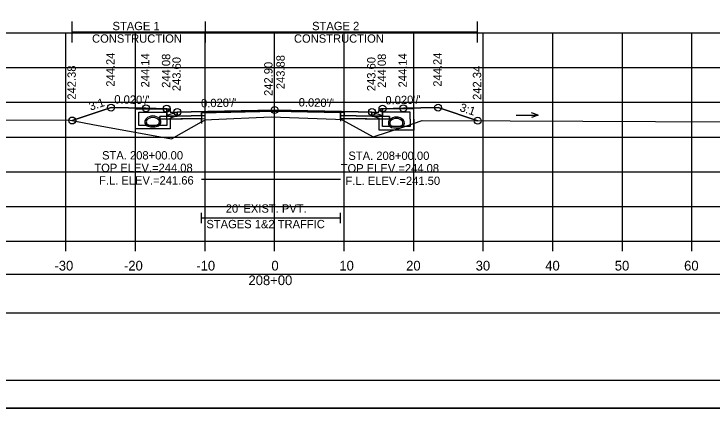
# Model space of a CAD drawing. Extents: x 1369627 to 1374022, y 380035 to 398173.
# Drawn here: x 1372061.1 to 1372161.4, y 381745.5 to 381802.2 of the extents above; entities that cross this region are included whole.
import ezdxf

# ---------------------------------------------------------------- set-up
doc = ezdxf.new("R2010")
doc.units = 0
for name, color, linetype in [('Default', 7, 'Continuous'), ('R_Alt Surface', 7, 'Continuous'), ('R_Axis', 7, 'Continuous'), ('R_Axis Annot', 7, 'Continuous'), ('R_Border', 7, 'Continuous'), ('R_Drive', 7, 'Continuous'), ('R_Exist Surface', 7, 'Continuous'), ('R_Fin Surface', 7, 'Continuous'), ('R_Grid', 7, 'Continuous'), ('R_MOT', 7, 'Continuous'), ('R_No Plot', 7, 'Continuous'), ('R_Water', 7, 'Continuous'), ('R_Water Annot', 7, 'Continuous'), ('R_Xsect Elev', 7, 'Continuous'), ('R_Xsect Slope', 7, 'Continuous'), ('T_Vehicle Path Rt', 7, 'Continuous')]:
    doc.layers.add(name, color=color, linetype=linetype)

msp = doc.modelspace()

# ---------------------------------------------------------------- linework, layer by layer
at = {"layer": 'Default'}
for p, q in [((1372088.01, 381772.07), (1372088.01, 381773.57)), ((1372088.01, 381772.82), (1372108.01, 381772.82)), ((1372108.01, 381772.07), (1372108.01, 381773.57))]:
    msp.add_line(p, q, dxfattribs=at)
for points in [[(1372083.02, 381788.54), (1372083.52, 381788.54), (1372083.53, 381788.04), (1372084.53, 381788.06), (1372084.53, 381787.47), (1372083.03, 381787.44)], [(1372113.53, 381788.04), (1372113.54, 381788.54), (1372114.04, 381788.54), (1372114.03, 381787.44), (1372112.53, 381787.47), (1372112.53, 381788.06)], [(1371948.53, 381759.18), (1372248.53, 381759.18), (1372248.53, 381764.7), (1371948.53, 381764.7)]]:
    msp.add_lwpolyline(points, close=True, dxfattribs=at)
at = {"layer": 'R_Alt Surface'}
msp.add_lwpolyline([(1372083.03, 381788.54), (1372083.03, 381787.44), (1372084.53, 381787.47), (1372088.01, 381787.54), (1372088.01, 381787.96), (1372098.53, 381788.17), (1372108.01, 381787.98), (1372108.01, 381787.57), (1372112.53, 381787.47), (1372114.03, 381787.44), (1372114.03, 381788.54)], dxfattribs=at)
for points in [[(1372082.03, 381787.42), (1372083.03, 381787.44), (1372084.53, 381787.47), (1372088.01, 381787.54), (1372088.01, 381787.13), (1372082.03, 381787.01)], [(1372115.03, 381787.42), (1372114.03, 381787.44), (1372112.53, 381787.47), (1372108.01, 381787.57), (1372108.01, 381787.15), (1372115.03, 381787.01)]]:
    msp.add_lwpolyline(points, close=True, dxfattribs=at)
at = {"layer": 'R_Axis'}
for p, q in [((1371948.53, 381769.46), (1372248.53, 381769.46)), ((1372068.53, 381768.06), (1372068.53, 381769.46)), ((1372078.53, 381768.06), (1372078.53, 381769.46)), ((1372088.53, 381768.06), (1372088.53, 381769.46)), ((1372098.53, 381768.06), (1372098.53, 381769.46)), ((1372108.53, 381768.06), (1372108.53, 381769.46)), ((1372118.53, 381768.06), (1372118.53, 381769.46)), ((1372128.53, 381768.06), (1372128.53, 381769.46)), ((1372138.53, 381768.06), (1372138.53, 381769.46)), ((1372148.53, 381768.06), (1372148.53, 381769.46)), ((1372158.53, 381768.06), (1372158.53, 381769.46))]:
    msp.add_line(p, q, dxfattribs=at)
at = {"layer": 'R_Border'}
msp.add_line((1372256.71, 381749.46), (1371940.53, 381749.46), dxfattribs=at)
at = {"layer": 'R_Drive'}
for centre, radius, start, end in [((1372080.51, 381786.63), 0.646, 136.3515, 253.9529), ((1372080.51, 381786.63), 0.646, 136.3515, 253.9529), ((1372081.02, 381786.14), 1.35, 43.6485, 136.3515), ((1372081.02, 381786.14), 1.35, 43.6485, 136.3515), ((1372080.51, 381786.63), 0.438, 136.3515, 253.9529), ((1372080.51, 381786.63), 0.438, 136.3515, 253.9529), ((1372081.02, 381786.14), 1.15, 43.6485, 136.3515), ((1372081.02, 381786.14), 1.15, 43.6485, 136.3515), ((1372081.53, 381786.63), 0.438, 286.0471, 43.6485), ((1372081.53, 381786.63), 0.438, 286.0471, 43.6485), ((1372081.53, 381786.63), 0.646, 286.0471, 43.6485), ((1372081.53, 381786.63), 0.646, 286.0471, 43.6485), ((1372115.53, 381786.47), 0.646, 136.3515, 253.9529), ((1372115.53, 381786.47), 0.646, 136.3515, 253.9529), ((1372116.04, 381785.98), 1.35, 43.6485, 136.3515), ((1372116.04, 381785.98), 1.35, 43.6485, 136.3515), ((1372116.04, 381785.98), 1.15, 43.6485, 136.3515), ((1372116.04, 381785.98), 1.15, 43.6485, 136.3515), ((1372116.55, 381786.47), 0.646, 286.0471, 43.6485), ((1372116.55, 381786.47), 0.646, 286.0471, 43.6485), ((1372081.02, 381788.41), 2.5, 253.9529, 286.0471), ((1372081.02, 381788.41), 2.5, 253.9529, 286.0471), ((1372081.02, 381788.41), 2.29, 253.9529, 286.0471), ((1372081.02, 381788.41), 2.29, 253.9529, 286.0471), ((1372115.53, 381786.47), 0.438, 136.3515, 253.9529), ((1372115.53, 381786.47), 0.438, 136.3515, 253.9529), ((1372116.04, 381788.25), 2.5, 253.9529, 286.0471), ((1372116.04, 381788.25), 2.5, 253.9529, 286.0471), ((1372116.04, 381788.25), 2.29, 253.9529, 286.0471), ((1372116.04, 381788.25), 2.29, 253.9529, 286.0471), ((1372116.55, 381786.47), 0.438, 286.0471, 43.6485), ((1372116.55, 381786.47), 0.438, 286.0471, 43.6485)]:
    msp.add_arc(centre, radius, start, end, dxfattribs=at)
at = {"layer": 'R_Exist Surface'}
msp.add_lwpolyline([(1372033.33, 381786.78), (1372068.87, 381786.95), (1372072.38, 381786.28), (1372083.68, 381784.19), (1372088.04, 381786.64), (1372088.58, 381786.94), (1372089.47, 381786.98), (1372098.01, 381787.39), (1372107.28, 381787.01), (1372108.15, 381786.97), (1372108.78, 381786.63), (1372112.68, 381784.47), (1372117.25, 381785.99), (1372119.73, 381786.84), (1372132.38, 381786.78), (1372163.74, 381786.65), (1372192.17, 381786.9), (1372206.24, 381787.03)], dxfattribs=at)
at = {"layer": 'R_Fin Surface'}
msp.add_lwpolyline([(1372069.44, 381786.84), (1372075.02, 381788.7), (1372080.02, 381788.6), (1372083.02, 381788.54), (1372083.52, 381788.54), (1372083.53, 381788.04), (1372084.53, 381788.06), (1372086.53, 381788.1), (1372098.53, 381788.34), (1372110.53, 381788.1), (1372112.53, 381788.06), (1372113.53, 381788.04), (1372113.54, 381788.54), (1372114.04, 381788.54), (1372117.04, 381788.6), (1372122.04, 381788.7), (1372127.73, 381786.8)], dxfattribs=at)
at = {"layer": 'R_Grid'}
for p, q in [((1371948.53, 381799.46), (1372248.53, 381799.46)), ((1372068.53, 381769.46), (1372068.53, 381799.46)), ((1372078.53, 381769.46), (1372078.53, 381799.46)), ((1372088.53, 381769.46), (1372088.53, 381799.46)), ((1372098.53, 381769.46), (1372098.53, 381799.46)), ((1372108.53, 381769.46), (1372108.53, 381799.46)), ((1372118.53, 381769.46), (1372118.53, 381799.46)), ((1372128.53, 381769.46), (1372128.53, 381799.46)), ((1372138.53, 381769.46), (1372138.53, 381799.46)), ((1372148.53, 381769.46), (1372148.53, 381799.46)), ((1372158.53, 381769.46), (1372158.53, 381799.46)), ((1371948.53, 381794.46), (1372248.53, 381794.46)), ((1371948.53, 381789.46), (1372248.53, 381789.46)), ((1371948.53, 381784.46), (1372248.53, 381784.46)), ((1371948.53, 381779.46), (1372248.53, 381779.46)), ((1371948.53, 381774.46), (1372248.53, 381774.46)), ((1371948.53, 381769.46), (1372248.53, 381769.46))]:
    msp.add_line(p, q, dxfattribs=at)
at = {"layer": 'R_MOT'}
for p, q in [((1372069.44, 381798.07), (1372069.44, 381801.07)), ((1372088.58, 381798.07), (1372088.58, 381801.07)), ((1372127.7, 381798.07), (1372127.7, 381801.07)), ((1372069.44, 381799.57), (1372127.7, 381799.57))]:
    msp.add_line(p, q, dxfattribs=at)
at = {"layer": 'R_No Plot'}
msp.add_line((1371928.13, 381745.48), (1372261.46, 381745.48), dxfattribs=at)
for points in [[(1371928.12, 381958.82), (1372261.46, 381958.82), (1372261.46, 381745.48), (1371928.12, 381745.48)], [(1372174.45, 381954.92), (1372194.07, 381954.92), (1372194.07, 381945.04), (1372210.18, 381945.04), (1372233.38, 381945.04), (1372233.38, 381912.37), (1372256.59, 381912.37), (1372256.71, 381749.46), (1371940.53, 381749.46), (1371940.53, 381954.92)], [(1372098.53, 381788.34), (1372086.53, 381788.1), (1372084.53, 381788.06), (1372084.53, 381787.47), (1372088.53, 381787.55), (1372088.53, 381787.97), (1372098.53, 381788.17), (1372108.53, 381787.97), (1372108.53, 381787.55), (1372112.53, 381787.47), (1372112.53, 381788.06), (1372110.53, 381788.1)], [(1372088.53, 381787.55), (1372084.53, 381787.47), (1372083.03, 381787.44), (1372082.03, 381787.42), (1372082.03, 381787.01), (1372088.53, 381787.14)], [(1372108.53, 381787.55), (1372112.53, 381787.47), (1372114.03, 381787.44), (1372115.03, 381787.42), (1372115.03, 381787.01), (1372108.53, 381787.14)]]:
    msp.add_lwpolyline(points, close=True, dxfattribs=at)
for points in [[(1372083.02, 381788.54), (1372083.03, 381787.44), (1372084.53, 381787.47), (1372088.53, 381787.55), (1372088.53, 381787.97), (1372098.53, 381788.17), (1372108.53, 381787.97), (1372108.53, 381787.55), (1372112.53, 381787.47), (1372114.03, 381787.44), (1372114.04, 381788.54)], [(1372088.01, 381778.39), (1372108.01, 381778.39)]]:
    msp.add_lwpolyline(points, dxfattribs=at)
for centre in [(1372075.02, 381788.7), (1372080.02, 381788.6), (1372083.02, 381788.54), (1372098.53, 381788.34), (1372114.04, 381788.54), (1372117.04, 381788.6), (1372122.04, 381788.7), (1372084.53, 381788.06), (1372112.53, 381788.06), (1372069.44, 381786.84), (1372127.73, 381786.8)]:
    msp.add_circle(centre, 0.5, dxfattribs=at)
at = {"layer": 'R_Water'}
for p, q in [((1372078.52, 381788.54), (1372083.27, 381788.54)), ((1372078.52, 381787.04), (1372078.52, 381788.54)), ((1372079.02, 381787.04), (1372079.02, 381788.04)), ((1372079.02, 381788.04), (1372083.02, 381788.04)), ((1372083.35, 381788.38), (1372083.02, 381788.04)), ((1372084.52, 381788.06), (1372083.02, 381787.54)), ((1372083.35, 381788.38), (1372083.27, 381788.54)), ((1372112.54, 381788.06), (1372114.04, 381787.54)), ((1372113.71, 381788.38), (1372113.79, 381788.54)), ((1372113.71, 381788.38), (1372114.04, 381788.04)), ((1372118.54, 381788.54), (1372113.79, 381788.54)), ((1372118.04, 381788.04), (1372114.04, 381788.04)), ((1372118.04, 381787.04), (1372118.04, 381788.04)), ((1372118.54, 381787.04), (1372118.54, 381788.54)), ((1372083.02, 381787.04), (1372083.02, 381787.54)), ((1372084.52, 381787.53), (1372083.52, 381787.19)), ((1372083.52, 381787.04), (1372083.52, 381787.19)), ((1372112.54, 381787.53), (1372113.54, 381787.19)), ((1372113.54, 381787.04), (1372113.54, 381787.19)), ((1372114.04, 381787.04), (1372114.04, 381787.54))]:
    msp.add_line(p, q, dxfattribs=at)
for points in [[(1372084.52, 381787.53), (1372084.52, 381788.06)], [(1372112.54, 381787.53), (1372112.54, 381788.06)], [(1372083.52, 381787.04), (1372083.52, 381785.62), (1372081.02, 381785.62), (1372078.52, 381785.62), (1372078.52, 381787.04)], [(1372083.02, 381787.04), (1372083.02, 381786.12), (1372081.02, 381786.12), (1372079.02, 381786.12), (1372079.02, 381787.04)], [(1372118.54, 381787.04), (1372118.54, 381785.46), (1372116.04, 381785.46), (1372113.54, 381785.46), (1372113.54, 381787.04)], [(1372118.04, 381787.04), (1372118.04, 381785.96), (1372116.04, 381785.96), (1372114.04, 381785.96), (1372114.04, 381787.04)]]:
    msp.add_lwpolyline(points, dxfattribs=at)
at = {"layer": 'R_Water Annot'}
for p, q in [((1372136.41, 381787.61), (1372135.45, 381787.96)), ((1372133.27, 381787.61), (1372136.41, 381787.61)), ((1372136.41, 381787.61), (1372135.45, 381787.26))]:
    msp.add_line(p, q, dxfattribs=at)
for centre, radius, start, end in [((1372115.53, 381786.47), 0.646, 136.3515, 253.9529), ((1372116.04, 381785.98), 1.35, 43.6485, 136.3515), ((1372116.04, 381785.98), 1.15, 43.6485, 136.3515), ((1372116.55, 381786.47), 0.646, 286.0471, 43.6485), ((1372115.53, 381786.47), 0.438, 136.3515, 253.9529), ((1372116.04, 381788.25), 2.5, 253.9529, 286.0471), ((1372116.04, 381788.25), 2.29, 253.9529, 286.0471), ((1372116.55, 381786.47), 0.438, 286.0471, 43.6485)]:
    msp.add_arc(centre, radius, start, end, dxfattribs=at)
at = {"layer": 'R_Xsect Elev'}
msp.add_line((1372098.53, 381787.37), (1372098.53, 381797.37), dxfattribs=at)
at = {"layer": 'T_Vehicle Path Rt'}
for p, q in [((1372083.03, 381787.44), (1372083.02, 381788.54)), ((1372088.01, 381787.96), (1372088.01, 381786.41)), ((1372108.01, 381787.98), (1372108.01, 381786.76)), ((1372114.04, 381788.54), (1372114.03, 381787.44)), ((1372088.01, 381786.63), (1372088.01, 381787.13)), ((1372108.01, 381787.15), (1372108.01, 381787.57)), ((1372108.01, 381787.15), (1372108.01, 381786.98)), ((1372108.01, 381786.98), (1372108.01, 381787.15))]:
    msp.add_line(p, q, dxfattribs=at)
for points in [[(1372083.02, 381788.54), (1372080.02, 381788.6), (1372075.02, 381788.7), (1372069.44, 381786.84)], [(1372108.01, 381787.57), (1372108.01, 381787.98), (1372098.53, 381788.17), (1372088.01, 381787.96)], [(1372088.01, 381787.96), (1372088.01, 381787.54), (1372088.01, 381787.13), (1372088.01, 381786.63)], [(1372127.73, 381786.8), (1372122.04, 381788.7), (1372117.04, 381788.6), (1372114.04, 381788.54)], [(1372069.44, 381786.84), (1372072.38, 381786.28), (1372083.68, 381784.19), (1372088.01, 381786.63)], [(1372088.01, 381787.13), (1372082.03, 381787.01), (1372082.03, 381787.42), (1372083.03, 381787.44)], [(1372088.01, 381786.63), (1372088.04, 381786.64), (1372088.58, 381786.94), (1372089.47, 381786.98), (1372098.01, 381787.39), (1372107.28, 381787.01), (1372108.01, 381786.98)], [(1372114.03, 381787.44), (1372115.03, 381787.42), (1372115.03, 381787.01), (1372108.01, 381787.15)], [(1372108.01, 381786.98), (1372108.15, 381786.97), (1372108.78, 381786.63), (1372112.68, 381784.47), (1372117.25, 381785.99), (1372119.73, 381786.84), (1372127.73, 381786.8)]]:
    msp.add_lwpolyline(points, dxfattribs=at)

# ---------------------------------------------------------------- texts
at = {"layer": 'R_Axis Annot'}
for s, height, p in [("20' EXIST. PVT.", 1.2, (1372091.51, 381773.58)), ('STAGES 1&2 TRAFFIC', 1.2, (1372088.72, 381771.34)), ('-30', 1.4, (1372066.87, 381765.26)), ('-20', 1.4, (1372076.87, 381765.26)), ('-10', 1.4, (1372087.27, 381765.26)), ('0', 1.4, (1372098.07, 381765.26)), ('10', 1.4, (1372107.84, 381765.26)), ('20', 1.4, (1372117.44, 381765.26)), ('30', 1.4, (1372127.44, 381765.26)), ('40', 1.4, (1372137.44, 381765.26)), ('50', 1.4, (1372147.44, 381765.26)), ('60', 1.4, (1372157.41, 381765.26)), ('208+00', 1.4, (1372094.77, 381763.16))]:
    msp.add_text(s, height=height, dxfattribs=at).set_placement(p)
at = {"layer": 'R_MOT'}
for s, p in [('STAGE 1', (1372075.22, 381799.83)), ('STAGE 2', (1372103.92, 381799.83)), ('CONSTRUCTION', (1372072.28, 381798.03)), ('CONSTRUCTION', (1372101.31, 381798.03))]:
    msp.add_text(s, height=1.2, dxfattribs=at).set_placement(p)
at = {"layer": 'R_Water Annot'}
for s, p in [('STA. 208+00.00', (1372073.72, 381781.23)), ('STA. 208+00.00', (1372109.14, 381781.17)), ('TOP ELEV.=244.08', (1372072.61, 381779.43)), ('TOP ELEV.=244.08', (1372108.03, 381779.37)), ('F.L. ELEV.=241.66', (1372073.29, 381777.63)), ('F.L. ELEV.=241.50', (1372108.72, 381777.57))]:
    msp.add_text(s, height=1.2, dxfattribs=at).set_placement(p)
at = {"layer": 'R_Xsect Elev'}
for s, p in [('244.24', (1372075.52, 381791.7)), ('244.14', (1372080.52, 381791.6)), ('244.08', (1372083.52, 381791.54)), ('243.60', (1372085.03, 381791.06)), ('243.88', (1372099.98, 381791.34)), ('243.60', (1372113.03, 381791.06)), ('244.08', (1372114.54, 381791.54)), ('244.14', (1372117.54, 381791.6)), ('244.24', (1372122.54, 381791.7)), ('242.90', (1372098.23, 381790.37)), ('242.38', (1372069.94, 381789.84)), ('242.34', (1372128.23, 381789.8))]:
    msp.add_text(s, height=1.2, rotation=90, dxfattribs=at).set_placement(p)
at = {"layer": 'R_Xsect Slope'}
for s, rotation, p in [('3:1', 18.4332, (1372072.07, 381788.25)), ("0.020'/'", 358.8542, (1372075.47, 381789.29)), ("0.020'/'", 1.1458, (1372087.96, 381788.73)), ("0.020'/'", 358.8542, (1372101.98, 381788.87)), ("0.020'/'", 1.1458, (1372114.47, 381789.15)), ('3:1', 341.5668, (1372125.05, 381788.23))]:
    msp.add_text(s, height=1.2, rotation=rotation, dxfattribs=at).set_placement(p)

doc.saveas('drawing.dxf')
